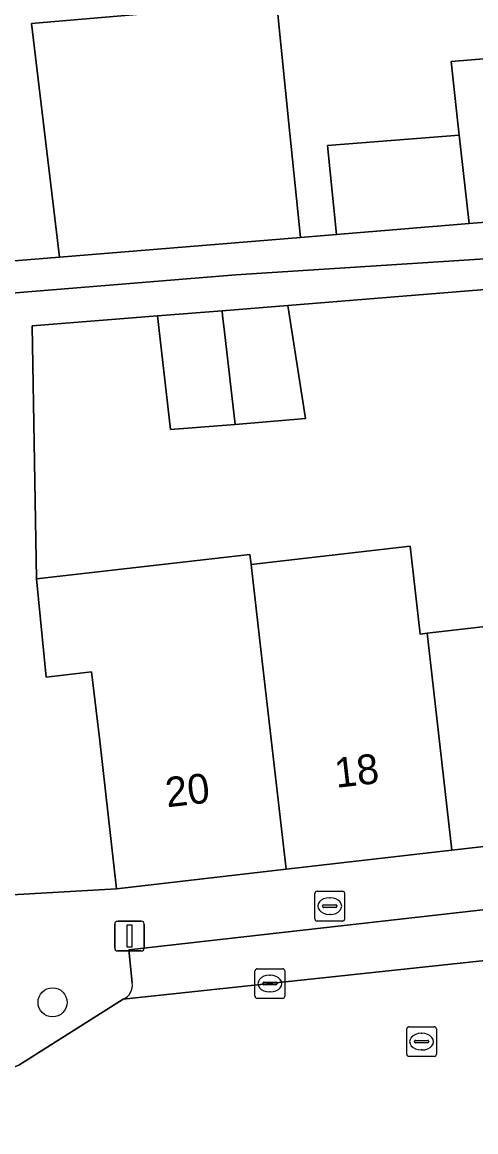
# Model space of a CAD drawing. Extents: x 162250 to 162661, y 380743 to 381606.
# Drawn here: x 162475.7 to 162490.95, y 380893.67 to 380930.93 of the extents above; entities that cross this region are included whole.
import ezdxf

# ---------------------------------------------------------------- set-up
doc = ezdxf.new("R2010")
doc.units = 0
for name, color, linetype in [('IMGEO_Boom', 7, 'Continuous'), ('IMGEO_Brandkraan', 7, 'Continuous'), ('IMGEO_Erf', 7, 'Continuous'), ('IMGEO_Kolk', 7, 'Continuous'), ('IMGEO_Lichtmast', 7, 'Continuous'), ('IMGEO_Pand', 7, 'Continuous'), ('IMGEO_Pand_nummerreeks', 7, 'Continuous'), ('IMGEO_Parkeervlak_open', 7, 'Continuous'), ('IMGEO_Rijbaan_lokaal_open', 7, 'Continuous'), ('IMGEO_Rioolput', 7, 'Continuous'), ('IMGEO_Voetpad_open', 7, 'Continuous')]:
    doc.layers.add(name, color=color, linetype=linetype)

msp = doc.modelspace()

# ---------------------------------------------------------------- linework, layer by layer
at = {"layer": 'IMGEO_Boom'}
msp.add_circle((162476.725, 380898.015), 0.489, dxfattribs=at)
at = {"layer": 'IMGEO_Brandkraan'}
for p, q in [((162485.539, 380900.821), (162485.539, 380901.673)), ((162485.614, 380901.747), (162486.466, 380901.747)), ((162486.027, 380901.527), (162486.052, 380901.527)), ((162486.54, 380901.673), (162486.54, 380900.821)), ((162485.798, 380901.241), (162485.798, 380901.253)), ((162486.236, 380901.204), (162485.838, 380901.204)), ((162485.841, 380901.29), (162486.239, 380901.29)), ((162486.282, 380901.253), (162486.282, 380901.241)), ((162486.466, 380900.747), (162485.614, 380900.747)), ((162486.05, 380900.967), (162486.025, 380900.967))]:
    msp.add_line(p, q, dxfattribs=at)
for points in [[(162485.539, 380900.821), (162485.539, 380901.673)], [(162485.614, 380901.747), (162486.466, 380901.747)], [(162486.54, 380901.673), (162486.54, 380900.821)], [(162486.466, 380900.747), (162485.614, 380900.747)]]:
    msp.add_lwpolyline(points, dxfattribs=at)
for centre, radius, start, end in [((162485.616, 380901.671), 0.0765, 91.552, 178.448), ((162485.616, 380901.671), 0.0765, 91.552, 178.448), ((162486.464, 380901.671), 0.0765, 1.552, 88.448), ((162486.464, 380901.671), 0.0765, 1.552, 88.448), ((162485.838, 380901.25), 0.0403, 85.8775, 175.7526), ((162485.835, 380901.24), 0.0366, 178.938, 274.7102), ((162486.239, 380901.247), 0.043, 264.8664, 352.4533), ((162486.243, 380901.252), 0.0386, 1.7309, 96.639), ((162485.616, 380900.823), 0.0765, 181.552, 268.448), ((162485.616, 380900.823), 0.0765, 181.552, 268.448), ((162486.464, 380900.823), 0.0765, 271.552, 358.448), ((162486.464, 380900.823), 0.0765, 271.552, 358.448)]:
    msp.add_arc(centre, radius, start, end, dxfattribs=at)
for centre, major_axis, ratio, start_param, end_param in [((162486.026, 380901.247), (-0.387, 0.002), 0.722429, 4.712389, 7.853982), ((162486.051, 380901.247), (-0.39, 0.002), 0.717154, 1.570796, 4.712389)]:
    msp.add_ellipse(centre, major_axis=major_axis, ratio=ratio, start_param=start_param, end_param=end_param, dxfattribs=at)
at = {"layer": 'IMGEO_Erf'}
for points in [[(162484.266, 380931.517), (162484.703, 380927.19), (162485.055, 380923.703), (162486.266, 380923.802), (162485.966, 380926.783), (162490.392, 380927.134), (162490.336, 380927.636), (162490.116, 380929.606), (162495.704, 380930.062), (162496.104, 380925.164), (162506.866, 380926.698), (162506.427, 380929.05), (162509.396, 380929.603), (162509.846, 380927.191), (162516.071, 380928.041), (162515.022, 380931.931)], [(162467.301, 380922.256), (162476.958, 380923.043), (162476.019, 380930.889), (162484.259, 380931.589)], [(162495.814, 380922.319), (162484.626, 380921.418), (162485.224, 380917.615), (162482.858, 380917.422), (162480.693, 380917.246), (162480.255, 380921.062), (162476.043, 380920.727), (162476.189, 380912.242), (162483.359, 380913.054), (162483.398, 380912.716), (162488.741, 380913.329), (162489.079, 380910.381), (162489.309, 380910.407), (162494.882, 380911.045)]]:
    msp.add_lwpolyline(points, dxfattribs=at)
at = {"layer": 'IMGEO_Kolk'}
for p, q in [((162483.527, 380898.22), (162483.527, 380899.072)), ((162483.602, 380899.146), (162484.454, 380899.146)), ((162484.015, 380898.926), (162484.04, 380898.926)), ((162484.528, 380899.072), (162484.528, 380898.22)), ((162483.786, 380898.64), (162483.786, 380898.652)), ((162484.224, 380898.603), (162483.826, 380898.603)), ((162483.829, 380898.689), (162484.227, 380898.689)), ((162484.27, 380898.652), (162484.27, 380898.64)), ((162484.454, 380898.146), (162483.602, 380898.146)), ((162484.038, 380898.366), (162484.013, 380898.366))]:
    msp.add_line(p, q, dxfattribs=at)
for points in [[(162483.527, 380898.22), (162483.527, 380899.072)], [(162483.602, 380899.146), (162484.454, 380899.146)], [(162484.528, 380899.072), (162484.528, 380898.22)], [(162484.454, 380898.146), (162483.602, 380898.146)]]:
    msp.add_lwpolyline(points, dxfattribs=at)
for centre, radius, start, end in [((162483.604, 380899.07), 0.0765, 91.552, 178.448), ((162483.604, 380899.07), 0.0765, 91.552, 178.448), ((162484.452, 380899.07), 0.0765, 1.552, 88.448), ((162484.452, 380899.07), 0.0765, 1.552, 88.448), ((162483.826, 380898.649), 0.0403, 85.8775, 175.7526), ((162483.823, 380898.639), 0.0366, 178.938, 274.7102), ((162484.227, 380898.646), 0.043, 264.8664, 352.4533), ((162484.231, 380898.651), 0.0386, 1.7309, 96.639), ((162483.604, 380898.222), 0.0765, 181.552, 268.448), ((162483.604, 380898.222), 0.0765, 181.552, 268.448), ((162484.452, 380898.222), 0.0765, 271.552, 358.448), ((162484.452, 380898.222), 0.0765, 271.552, 358.448)]:
    msp.add_arc(centre, radius, start, end, dxfattribs=at)
for centre, major_axis, ratio, start_param, end_param in [((162484.014, 380898.646), (-0.387, 0.002), 0.722429, 4.712389, 7.853982), ((162484.039, 380898.646), (-0.39, 0.002), 0.717154, 1.570796, 4.712389)]:
    msp.add_ellipse(centre, major_axis=major_axis, ratio=ratio, start_param=start_param, end_param=end_param, dxfattribs=at)
at = {"layer": 'IMGEO_Lichtmast'}
for p, q in [((162478.915, 380900.742), (162479.705, 380900.742)), ((162479.705, 380900.742), (162478.915, 380900.742)), ((162478.815, 380899.842), (162478.815, 380900.642)), ((162478.815, 380900.642), (162478.815, 380899.842)), ((162479.805, 380900.642), (162479.805, 380899.842)), ((162479.805, 380899.842), (162479.805, 380900.642)), ((162479.705, 380899.742), (162478.915, 380899.742)), ((162478.915, 380899.742), (162479.705, 380899.742))]:
    msp.add_line(p, q, dxfattribs=at)
msp.add_lwpolyline([(162479.235, 380900.617), (162479.385, 380900.617), (162479.385, 380899.867), (162479.235, 380899.867), (162479.235, 380900.617)], dxfattribs=at)
for centre, start, end in [((162478.915, 380900.642), 90, 180), ((162478.915, 380900.642), 90, 180), ((162479.705, 380900.642), 0, 90), ((162479.705, 380900.642), 360, 90), ((162478.915, 380899.842), 180, 270), ((162478.915, 380899.842), 180, 270), ((162479.705, 380899.842), 270, 0), ((162479.705, 380899.842), 270, 0)]:
    msp.add_arc(centre, 0.1, start, end, dxfattribs=at)
at = {"layer": 'IMGEO_Pand'}
for points in [[(162484.703, 380927.19), (162484.266, 380931.517), (162484.259, 380931.589), (162476.019, 380930.889), (162476.958, 380923.043), (162485.055, 380923.703)], [(162495.704, 380930.062), (162490.116, 380929.606), (162490.336, 380927.636), (162490.392, 380927.134), (162490.724, 380924.166), (162496.149, 380924.609), (162496.104, 380925.164)], [(162490.392, 380927.134), (162485.966, 380926.783), (162486.266, 380923.802), (162490.724, 380924.166)], [(162482.42, 380921.238), (162480.255, 380921.062), (162480.693, 380917.246), (162482.858, 380917.422), (162482.501, 380920.532), (162482.439, 380921.075)], [(162484.626, 380921.418), (162482.42, 380921.238), (162482.439, 380921.075), (162482.501, 380920.532), (162482.858, 380917.422), (162485.224, 380917.615)], [(162483.736, 380909.768), (162483.398, 380912.716), (162483.359, 380913.054), (162476.189, 380912.242), (162476.509, 380908.939), (162478.033, 380909.114), (162478.308, 380906.8), (162478.879, 380901.832), (162484.572, 380902.483)], [(162489.309, 380910.407), (162489.079, 380910.381), (162488.741, 380913.329), (162483.398, 380912.716), (162483.736, 380909.768), (162484.572, 380902.483), (162490.145, 380903.121)], [(162494.882, 380911.045), (162489.309, 380910.407), (162490.145, 380903.121), (162495.718, 380903.759)]]:
    msp.add_lwpolyline(points, close=True, dxfattribs=at)
at = {"layer": 'IMGEO_Parkeervlak_open'}
for points in [[(162515.182, 380902.51), (162515.054, 380903.819), (162500, 380902.119), (162479.285, 380899.779), (162479.401, 380898.674)], [(162479.093, 380898.117), (162492.727, 380899.574), (162500, 380900.419), (162511.929, 380901.805)]]:
    msp.add_lwpolyline(points, dxfattribs=at)
msp.add_arc((162478.886, 380898.595), 0.521, 293.3936, 8.7245, dxfattribs=at)
at = {"layer": 'IMGEO_Rijbaan_lokaal_open'}
msp.add_lwpolyline([(162495.523, 380895.578), (162495.975, 380895.635), (162500, 380896.091), (162505.08, 380896.666), (162514.767, 380897.736), (162516.124, 380897.889), (162516.326, 380897.912), (162515.784, 380902.231), (162515.59, 380902.21), (162511.929, 380901.805), (162500, 380900.419), (162492.727, 380899.574), (162479.093, 380898.117), (162475.588, 380895.901), (162475.389, 380895.823), (162451.796, 380895.213), (162449.487, 380895.131), (162437.959, 380894.918), (162437.76, 380894.915), (162437.985, 380890.004), (162438.016, 380890.02)], dxfattribs=at)
at = {"layer": 'IMGEO_Rioolput'}
for p, q in [((162488.624, 380896.271), (162488.624, 380897.123)), ((162488.699, 380897.197), (162489.551, 380897.197)), ((162489.625, 380897.123), (162489.625, 380896.271)), ((162488.883, 380896.691), (162488.883, 380896.703)), ((162489.321, 380896.654), (162488.923, 380896.654)), ((162488.926, 380896.74), (162489.324, 380896.74)), ((162489.112, 380896.977), (162489.137, 380896.977)), ((162489.367, 380896.703), (162489.367, 380896.691)), ((162489.135, 380896.417), (162489.11, 380896.417)), ((162489.551, 380896.197), (162488.699, 380896.197))]:
    msp.add_line(p, q, dxfattribs=at)
for points in [[(162488.624, 380896.271), (162488.624, 380897.123)], [(162488.699, 380897.197), (162489.551, 380897.197)], [(162489.625, 380897.123), (162489.625, 380896.271)], [(162489.551, 380896.197), (162488.699, 380896.197)]]:
    msp.add_lwpolyline(points, dxfattribs=at)
for centre, radius, start, end in [((162488.701, 380897.121), 0.0765, 91.552, 178.448), ((162488.701, 380897.121), 0.0765, 91.552, 178.448), ((162489.549, 380897.121), 0.0765, 1.552, 88.448), ((162489.549, 380897.121), 0.0765, 1.552, 88.448), ((162488.923, 380896.7), 0.0403, 85.8775, 175.7526), ((162488.92, 380896.69), 0.0366, 178.938, 274.7102), ((162489.324, 380896.697), 0.043, 264.8664, 352.4533), ((162489.328, 380896.702), 0.0386, 1.7309, 96.639), ((162488.701, 380896.273), 0.0765, 181.552, 268.448), ((162488.701, 380896.273), 0.0765, 181.552, 268.448), ((162489.549, 380896.273), 0.0765, 271.552, 358.448), ((162489.549, 380896.273), 0.0765, 271.552, 358.448)]:
    msp.add_arc(centre, radius, start, end, dxfattribs=at)
for centre, major_axis, ratio, start_param, end_param in [((162489.111, 380896.697), (-0.387, 0.002), 0.722429, 4.712389, 7.853982), ((162489.136, 380896.697), (-0.39, 0.002), 0.717154, 1.570796, 4.712389)]:
    msp.add_ellipse(centre, major_axis=major_axis, ratio=ratio, start_param=start_param, end_param=end_param, dxfattribs=at)
at = {"layer": 'IMGEO_Voetpad_open'}
msp.add_lwpolyline([(162510.88, 380925.996), (162534.644, 380929.722), (162534.346, 380931.232), (162526.8, 380929.72), (162521.472, 380928.769), (162516.071, 380928.041), (162509.846, 380927.191), (162506.866, 380926.698), (162496.104, 380925.164), (162496.149, 380924.609), (162490.724, 380924.166), (162486.266, 380923.802), (162485.055, 380923.703), (162476.958, 380923.043), (162467.301, 380922.256), (162467.389, 380921.174), (162482.883, 380922.444), (162494.393, 380923.178), (162498.395, 380923.862)], close=True, dxfattribs=at)
for points in [[(162534.644, 380929.722), (162510.88, 380925.996), (162498.395, 380923.862), (162494.393, 380923.178), (162482.883, 380922.444), (162467.389, 380921.174)], [(162474.973, 380901.608), (162478.879, 380901.832), (162478.308, 380906.8), (162478.033, 380909.114), (162476.509, 380908.939), (162476.189, 380912.242), (162476.043, 380920.727), (162480.255, 380921.062), (162482.42, 380921.238), (162484.626, 380921.418), (162495.814, 380922.319), (162502.288, 380923.12), (162504.744, 380923.506), (162506.931, 380923.849), (162513.38, 380924.857), (162515.836, 380925.243), (162518.023, 380925.586)], [(162539.077, 380904.911), (162538.167, 380911.895), (162534.512, 380911.16), (162534.846, 380908.256), (162529.153, 380907.601), (162523.581, 380906.961), (162518.009, 380906.32), (162512.435, 380905.679), (162506.864, 380905.038), (162501.291, 380904.397), (162500, 380904.249), (162495.718, 380903.759), (162490.145, 380903.121), (162484.572, 380902.483), (162478.879, 380901.832), (162474.973, 380901.608), (162469.232, 380901.403), (162463.61, 380901.203), (162457.987, 380901.002), (162452.364, 380900.801), (162446.741, 380900.601), (162441.119, 380900.4)], [(162479.401, 380898.674), (162479.285, 380899.779), (162500, 380902.119)], [(162475.389, 380895.823), (162475.588, 380895.901), (162479.093, 380898.117)]]:
    msp.add_lwpolyline(points, dxfattribs=at)
msp.add_arc((162478.886, 380898.595), 0.521, 293.3936, 8.7245, dxfattribs=at)

# ---------------------------------------------------------------- texts
at = {"layer": 'IMGEO_Pand_nummerreeks'}
for s, p in [('18', (162486.258, 380905.216)), ('20', (162480.572, 380904.562))]:
    msp.add_text(s, height=1, rotation=6.5489, dxfattribs=at).set_placement(p)

doc.saveas('drawing.dxf')
